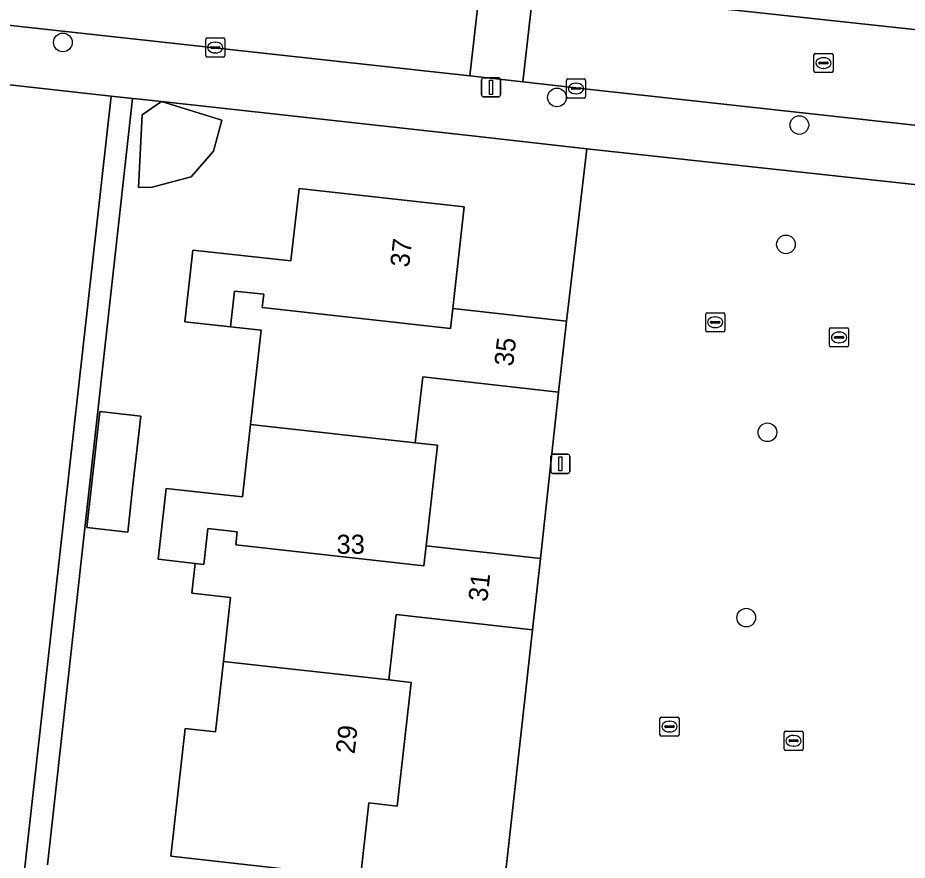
# Model space of a CAD drawing. Extents: x 162082 to 163401, y 388089 to 388636.
# Drawn here: x 162798.94 to 162845.58, y 388164.2 to 388208.36 of the extents above; entities that cross this region are included whole.
import ezdxf

# ---------------------------------------------------------------- set-up
doc = ezdxf.new("R2010")
doc.units = 0
for name, color, linetype in [('IMGEO_Boom', 7, 'Continuous'), ('IMGEO_Erf', 7, 'Continuous'), ('IMGEO_Kolk', 7, 'Continuous'), ('IMGEO_Lichtmast', 7, 'Continuous'), ('IMGEO_Muur', 7, 'Continuous'), ('IMGEO_Pand', 7, 'Continuous'), ('IMGEO_Pand_nummerreeks', 7, 'Continuous'), ('IMGEO_Rijbaan_lokaal_open', 7, 'Continuous'), ('IMGEO_Rioolput', 7, 'Continuous'), ('IMGEO_Voetpad_open', 7, 'Continuous')]:
    doc.layers.add(name, color=color, linetype=linetype)

msp = doc.modelspace()

# ---------------------------------------------------------------- linework, layer by layer
at = {"layer": 'IMGEO_Boom'}
for centre in [(162801.309, 388207.066), (162827.212, 388204.184), (162839.923, 388202.737), (162839.22, 388196.482), (162838.249, 388186.631), (162837.138, 388176.92)]:
    msp.add_circle(centre, 0.489, dxfattribs=at)
at = {"layer": 'IMGEO_Erf'}
for points in [[(162803.844, 388204.258), (162784.556, 388206.394)], [(162795.979, 388134.212), (162803.844, 388204.258)], [(162824.27, 388161.282), (162825.928, 388176.279), (162818.783, 388177.079), (162818.4, 388173.653), (162819.561, 388173.523), (162818.835, 388167.043), (162817.345, 388167.21), (162816.908, 388163.305), (162806.971, 388164.418), (162807.527, 388169.387), (162807.72, 388171.109), (162809.314, 388170.93), (162809.728, 388174.626), (162810.104, 388177.982), (162808.077, 388178.209), (162808.25, 388179.76), (162806.307, 388179.977), (162806.723, 388183.693), (162810.718, 388183.246), (162811.144, 388187.047), (162811.696, 388191.978), (162810.096, 388192.157), (162807.706, 388192.425), (162808.127, 388196.187), (162813.265, 388195.611), (162813.691, 388199.414), (162822.35, 388198.445), (162821.754, 388193.126), (162827.717, 388192.459), (162828.347, 388197.774), (162828.788, 388201.496), (162822.766, 388202.163), (162806.47, 388203.971), (162805.174, 388204.111), (162804.95, 388204.136), (162800.498, 388163.968)]]:
    msp.add_lwpolyline(points, dxfattribs=at)
for points in [[(162806.47, 388203.971), (162809.648, 388202.99), (162809.21, 388201.37), (162808.027, 388200.015), (162805.985, 388199.48), (162805.271, 388199.468), (162805.463, 388203.267)], [(162827.301, 388188.741), (162820.174, 388189.539), (162819.787, 388186.08), (162820.946, 388185.95), (162820.357, 388180.689), (162826.346, 388180.019)], [(162805.388, 388187.474), (162804.966, 388183.706), (162804.707, 388181.397), (162802.567, 388181.636), (162803.248, 388187.714)]]:
    msp.add_lwpolyline(points, close=True, dxfattribs=at)
at = {"layer": 'IMGEO_Kolk'}
for p, q in [((162808.796, 388206.373), (162808.796, 388207.225)), ((162808.871, 388207.299), (162809.723, 388207.299)), ((162809.284, 388207.079), (162809.309, 388207.079)), ((162809.797, 388207.225), (162809.797, 388206.373)), ((162809.055, 388206.793), (162809.055, 388206.805)), ((162809.493, 388206.756), (162809.095, 388206.756)), ((162809.098, 388206.842), (162809.496, 388206.842)), ((162809.307, 388206.519), (162809.282, 388206.519)), ((162809.539, 388206.805), (162809.539, 388206.793)), ((162809.723, 388206.299), (162808.871, 388206.299)), ((162827.785, 388205.152), (162828.637, 388205.152)), ((162827.71, 388204.226), (162827.71, 388205.078)), ((162827.969, 388204.646), (162827.969, 388204.658)), ((162828.012, 388204.695), (162828.41, 388204.695)), ((162828.198, 388204.932), (162828.223, 388204.932)), ((162828.453, 388204.658), (162828.453, 388204.646)), ((162828.711, 388205.078), (162828.711, 388204.226)), ((162828.407, 388204.609), (162828.009, 388204.609)), ((162828.221, 388204.372), (162828.196, 388204.372)), ((162828.637, 388204.152), (162827.785, 388204.152)), ((162835.011, 388191.972), (162835.011, 388192.824)), ((162835.086, 388192.898), (162835.938, 388192.898)), ((162835.499, 388192.678), (162835.524, 388192.678)), ((162836.012, 388192.824), (162836.012, 388191.972)), ((162835.27, 388192.392), (162835.27, 388192.404)), ((162835.708, 388192.355), (162835.31, 388192.355)), ((162835.313, 388192.441), (162835.711, 388192.441)), ((162835.522, 388192.118), (162835.497, 388192.118)), ((162835.754, 388192.404), (162835.754, 388192.392)), ((162841.578, 388192.105), (162842.43, 388192.105)), ((162835.938, 388191.898), (162835.086, 388191.898)), ((162841.503, 388191.179), (162841.503, 388192.031)), ((162841.762, 388191.599), (162841.762, 388191.611)), ((162841.805, 388191.648), (162842.203, 388191.648)), ((162841.991, 388191.885), (162842.016, 388191.885)), ((162842.246, 388191.611), (162842.246, 388191.599)), ((162842.504, 388192.031), (162842.504, 388191.179)), ((162842.2, 388191.562), (162841.802, 388191.562)), ((162842.014, 388191.325), (162841.989, 388191.325)), ((162842.43, 388191.105), (162841.578, 388191.105)), ((162832.614, 388170.783), (162832.614, 388171.635)), ((162832.689, 388171.709), (162833.541, 388171.709)), ((162833.615, 388171.635), (162833.615, 388170.783)), ((162832.873, 388171.203), (162832.873, 388171.215)), ((162833.311, 388171.166), (162832.913, 388171.166)), ((162832.916, 388171.252), (162833.314, 388171.252)), ((162833.102, 388171.489), (162833.127, 388171.489)), ((162833.357, 388171.215), (162833.357, 388171.203)), ((162833.541, 388170.709), (162832.689, 388170.709)), ((162833.125, 388170.929), (162833.1, 388170.929)), ((162839.118, 388170.036), (162839.118, 388170.888)), ((162839.193, 388170.962), (162840.045, 388170.962)), ((162839.606, 388170.742), (162839.631, 388170.742)), ((162840.119, 388170.888), (162840.119, 388170.036)), ((162839.377, 388170.456), (162839.377, 388170.468)), ((162839.815, 388170.419), (162839.417, 388170.419)), ((162839.42, 388170.505), (162839.818, 388170.505)), ((162839.629, 388170.182), (162839.604, 388170.182)), ((162839.861, 388170.468), (162839.861, 388170.456)), ((162840.045, 388169.962), (162839.193, 388169.962))]:
    msp.add_line(p, q, dxfattribs=at)
for points in [[(162808.796, 388206.373), (162808.796, 388207.225)], [(162808.871, 388207.299), (162809.723, 388207.299)], [(162809.797, 388207.225), (162809.797, 388206.373)], [(162809.723, 388206.299), (162808.871, 388206.299)], [(162827.785, 388205.152), (162828.637, 388205.152)], [(162827.71, 388204.226), (162827.71, 388205.078)], [(162828.711, 388205.078), (162828.711, 388204.226)], [(162828.637, 388204.152), (162827.785, 388204.152)], [(162835.011, 388191.972), (162835.011, 388192.824)], [(162835.086, 388192.898), (162835.938, 388192.898)], [(162836.012, 388192.824), (162836.012, 388191.972)], [(162841.578, 388192.105), (162842.43, 388192.105)], [(162835.938, 388191.898), (162835.086, 388191.898)], [(162841.503, 388191.179), (162841.503, 388192.031)], [(162842.504, 388192.031), (162842.504, 388191.179)], [(162842.43, 388191.105), (162841.578, 388191.105)], [(162832.614, 388170.783), (162832.614, 388171.635)], [(162832.689, 388171.709), (162833.541, 388171.709)], [(162833.615, 388171.635), (162833.615, 388170.783)], [(162833.541, 388170.709), (162832.689, 388170.709)], [(162839.118, 388170.036), (162839.118, 388170.888)], [(162839.193, 388170.962), (162840.045, 388170.962)], [(162840.119, 388170.888), (162840.119, 388170.036)], [(162840.045, 388169.962), (162839.193, 388169.962)]]:
    msp.add_lwpolyline(points, dxfattribs=at)
for centre, radius, start, end in [((162808.873, 388207.223), 0.0765, 91.552, 178.448), ((162808.873, 388207.223), 0.0765, 91.552, 178.448), ((162809.721, 388207.223), 0.0765, 1.552, 88.448), ((162809.721, 388207.223), 0.0765, 1.552, 88.448), ((162809.095, 388206.802), 0.0403, 85.8775, 175.7526), ((162809.092, 388206.792), 0.0366, 178.938, 274.7102), ((162809.496, 388206.799), 0.043, 264.8664, 352.4533), ((162809.5, 388206.804), 0.0386, 1.7309, 96.639), ((162808.873, 388206.375), 0.0765, 181.552, 268.448), ((162808.873, 388206.375), 0.0765, 181.552, 268.448), ((162809.721, 388206.375), 0.0765, 271.552, 358.448), ((162809.721, 388206.375), 0.0765, 271.552, 358.448), ((162827.787, 388205.076), 0.0765, 91.552, 178.448), ((162827.787, 388205.076), 0.0765, 91.552, 178.448), ((162828.635, 388205.076), 0.0765, 1.552, 88.448), ((162828.635, 388205.076), 0.0765, 1.552, 88.448), ((162828.009, 388204.655), 0.0403, 85.8775, 175.7526), ((162828.006, 388204.645), 0.0366, 178.938, 274.7102), ((162828.41, 388204.652), 0.043, 264.8664, 352.4533), ((162828.414, 388204.657), 0.0386, 1.7309, 96.639), ((162827.787, 388204.228), 0.0765, 181.552, 268.448), ((162827.787, 388204.228), 0.0765, 181.552, 268.448), ((162828.635, 388204.228), 0.0765, 271.552, 358.448), ((162828.635, 388204.228), 0.0765, 271.552, 358.448), ((162835.088, 388192.822), 0.0765, 91.552, 178.448), ((162835.088, 388192.822), 0.0765, 91.552, 178.448), ((162835.936, 388192.822), 0.0765, 1.552, 88.448), ((162835.936, 388192.822), 0.0765, 1.552, 88.448), ((162835.31, 388192.401), 0.0403, 85.8775, 175.7526), ((162835.307, 388192.391), 0.0366, 178.938, 274.7102), ((162835.711, 388192.398), 0.043, 264.8664, 352.4533), ((162835.715, 388192.403), 0.0386, 1.7309, 96.639), ((162841.58, 388192.029), 0.0765, 91.552, 178.448), ((162841.58, 388192.029), 0.0765, 91.552, 178.448), ((162842.428, 388192.029), 0.0765, 1.552, 88.448), ((162842.428, 388192.029), 0.0765, 1.552, 88.448), ((162835.088, 388191.974), 0.0765, 181.552, 268.448), ((162835.088, 388191.974), 0.0765, 181.552, 268.448), ((162835.936, 388191.974), 0.0765, 271.552, 358.448), ((162835.936, 388191.974), 0.0765, 271.552, 358.448), ((162841.802, 388191.608), 0.0403, 85.8775, 175.7526), ((162841.799, 388191.598), 0.0366, 178.938, 274.7102), ((162842.203, 388191.605), 0.043, 264.8664, 352.4533), ((162842.207, 388191.61), 0.0386, 1.7309, 96.639), ((162841.58, 388191.181), 0.0765, 181.552, 268.448), ((162841.58, 388191.181), 0.0765, 181.552, 268.448), ((162842.428, 388191.181), 0.0765, 271.552, 358.448), ((162842.428, 388191.181), 0.0765, 271.552, 358.448), ((162832.691, 388171.633), 0.0765, 91.552, 178.448), ((162832.691, 388171.633), 0.0765, 91.552, 178.448), ((162833.539, 388171.633), 0.0765, 1.552, 88.448), ((162833.539, 388171.633), 0.0765, 1.552, 88.448), ((162832.913, 388171.212), 0.0403, 85.8775, 175.7526), ((162832.91, 388171.202), 0.0366, 178.938, 274.7102), ((162833.314, 388171.209), 0.043, 264.8664, 352.4533), ((162833.318, 388171.214), 0.0386, 1.7309, 96.639), ((162832.691, 388170.785), 0.0765, 181.552, 268.448), ((162832.691, 388170.785), 0.0765, 181.552, 268.448), ((162833.539, 388170.785), 0.0765, 271.552, 358.448), ((162833.539, 388170.785), 0.0765, 271.552, 358.448), ((162839.195, 388170.886), 0.0765, 91.552, 178.448), ((162839.195, 388170.886), 0.0765, 91.552, 178.448), ((162840.043, 388170.886), 0.0765, 1.552, 88.448), ((162840.043, 388170.886), 0.0765, 1.552, 88.448), ((162839.417, 388170.465), 0.0403, 85.8775, 175.7526), ((162839.414, 388170.455), 0.0366, 178.938, 274.7102), ((162839.818, 388170.462), 0.043, 264.8664, 352.4533), ((162839.822, 388170.467), 0.0386, 1.7309, 96.639), ((162839.195, 388170.038), 0.0765, 181.552, 268.448), ((162839.195, 388170.038), 0.0765, 181.552, 268.448), ((162840.043, 388170.038), 0.0765, 271.552, 358.448), ((162840.043, 388170.038), 0.0765, 271.552, 358.448)]:
    msp.add_arc(centre, radius, start, end, dxfattribs=at)
for centre, major_axis, ratio, start_param, end_param in [((162809.283, 388206.799), (-0.387, 0.002), 0.722429, 4.712389, 7.853982), ((162809.308, 388206.799), (-0.39, 0.002), 0.717154, 1.570796, 4.712389), ((162828.197, 388204.652), (-0.387, 0.002), 0.722429, 4.712389, 7.853982), ((162828.222, 388204.652), (-0.39, 0.002), 0.717154, 1.570796, 4.712389), ((162835.498, 388192.398), (-0.387, 0.002), 0.722429, 4.712389, 7.853982), ((162835.523, 388192.398), (-0.39, 0.002), 0.717154, 1.570796, 4.712389), ((162841.99, 388191.605), (-0.387, 0.002), 0.722429, 4.712389, 7.853982), ((162842.015, 388191.605), (-0.39, 0.002), 0.717154, 1.570796, 4.712389), ((162833.101, 388171.209), (-0.387, 0.002), 0.722429, 4.712389, 7.853982), ((162833.126, 388171.209), (-0.39, 0.002), 0.717154, 1.570796, 4.712389), ((162839.605, 388170.462), (-0.387, 0.002), 0.722429, 4.712389, 7.853982), ((162839.63, 388170.462), (-0.39, 0.002), 0.717154, 1.570796, 4.712389)]:
    msp.add_ellipse(centre, major_axis=major_axis, ratio=ratio, start_param=start_param, end_param=end_param, dxfattribs=at)
at = {"layer": 'IMGEO_Lichtmast'}
for p, q in [((162823.26, 388204.313), (162823.26, 388205.113)), ((162823.26, 388205.113), (162823.26, 388204.313)), ((162823.36, 388205.213), (162824.15, 388205.213)), ((162824.15, 388205.213), (162823.36, 388205.213)), ((162824.25, 388205.113), (162824.25, 388204.313)), ((162824.25, 388204.313), (162824.25, 388205.113)), ((162824.15, 388204.213), (162823.36, 388204.213)), ((162823.36, 388204.213), (162824.15, 388204.213)), ((162826.895, 388184.58), (162826.895, 388185.38)), ((162826.895, 388185.38), (162826.895, 388184.58)), ((162826.995, 388185.48), (162827.785, 388185.48)), ((162827.785, 388185.48), (162826.995, 388185.48)), ((162827.885, 388185.38), (162827.885, 388184.58)), ((162827.885, 388184.58), (162827.885, 388185.38)), ((162827.785, 388184.48), (162826.995, 388184.48)), ((162826.995, 388184.48), (162827.785, 388184.48))]:
    msp.add_line(p, q, dxfattribs=at)
for points in [[(162823.68, 388205.088), (162823.83, 388205.088), (162823.83, 388204.338), (162823.68, 388204.338), (162823.68, 388205.088)], [(162827.315, 388185.355), (162827.465, 388185.355), (162827.465, 388184.605), (162827.315, 388184.605), (162827.315, 388185.355)]]:
    msp.add_lwpolyline(points, dxfattribs=at)
for centre, start, end in [((162823.36, 388205.113), 90, 180), ((162823.36, 388205.113), 90, 180), ((162824.15, 388205.113), 0, 90), ((162824.15, 388205.113), 360, 90), ((162823.36, 388204.313), 180, 270), ((162823.36, 388204.313), 180, 270), ((162824.15, 388204.313), 270, 0), ((162824.15, 388204.313), 270, 0), ((162826.995, 388185.38), 90, 180), ((162826.995, 388185.38), 90, 180), ((162827.785, 388185.38), 0, 90), ((162827.785, 388185.38), 360, 90), ((162826.995, 388184.58), 180, 270), ((162826.995, 388184.58), 180, 270), ((162827.785, 388184.58), 270, 0), ((162827.785, 388184.58), 270, 0)]:
    msp.add_arc(centre, 0.1, start, end, dxfattribs=at)
at = {"layer": 'IMGEO_Muur'}
msp.add_lwpolyline([(162822.766, 388202.163), (162805.174, 388204.111)], dxfattribs=at)
at = {"layer": 'IMGEO_Pand'}
for points in [[(162806.47, 388203.971), (162805.463, 388203.267), (162805.271, 388199.468), (162805.985, 388199.48), (162808.027, 388200.015), (162809.21, 388201.37), (162809.648, 388202.99)], [(162821.754, 388193.126), (162822.35, 388198.445), (162813.691, 388199.414), (162813.265, 388195.611), (162808.127, 388196.187), (162807.706, 388192.425), (162810.096, 388192.157), (162810.306, 388194.035), (162811.838, 388193.864), (162811.76, 388193.182), (162821.636, 388192.076)], [(162811.144, 388187.047), (162819.787, 388186.08), (162820.174, 388189.539), (162827.301, 388188.741), (162827.717, 388192.459), (162821.754, 388193.126), (162821.636, 388192.076), (162811.76, 388193.182), (162811.838, 388193.864), (162810.306, 388194.035), (162810.096, 388192.157), (162811.696, 388191.978)], [(162805.388, 388187.474), (162803.248, 388187.714), (162802.567, 388181.636), (162804.707, 388181.397), (162804.966, 388183.706)], [(162820.946, 388185.95), (162819.787, 388186.08), (162811.144, 388187.047), (162810.718, 388183.246), (162806.723, 388183.693), (162806.307, 388179.977), (162808.25, 388179.76), (162808.703, 388179.709), (162808.914, 388181.589), (162810.446, 388181.418), (162810.368, 388180.742), (162820.239, 388179.637), (162820.357, 388180.689)], [(162826.346, 388180.019), (162820.357, 388180.689), (162820.239, 388179.637), (162810.368, 388180.742), (162810.446, 388181.418), (162808.914, 388181.589), (162808.703, 388179.709), (162808.25, 388179.76), (162808.077, 388178.209), (162810.104, 388177.982), (162809.728, 388174.626), (162818.4, 388173.653), (162818.783, 388177.079), (162825.928, 388176.279)], [(162809.728, 388174.626), (162809.314, 388170.93), (162807.72, 388171.109), (162807.527, 388169.387), (162806.971, 388164.418), (162816.908, 388163.305), (162817.345, 388167.21), (162818.835, 388167.043), (162819.561, 388173.523), (162818.4, 388173.653)]]:
    msp.add_lwpolyline(points, close=True, dxfattribs=at)
at = {"layer": 'IMGEO_Rijbaan_lokaal_open'}
for points in [[(162784.632, 388214.568), (162782.28, 388214.832), (162778.534, 388215.253), (162775.49, 388215.519), (162758.442, 388217.51), (162757.897, 388212.563), (162764.696, 388211.8), (162764.85, 388211.826), (162785.514, 388209.412), (162822.64, 388205.309), (162823.2, 388210.24)], [(162825.427, 388205), (162825.987, 388209.927), (162823.2, 388210.24), (162822.64, 388205.309)], [(162851.342, 388202.136), (162864.571, 388200.674), (162869.36, 388200.134), (162873.136, 388199.708), (162883.87, 388198.497), (162884.429, 388203.536), (162873.467, 388204.758), (162869.711, 388205.176), (162868.91, 388205.265), (162843.687, 388207.981), (162837.039, 388208.697), (162834.672, 388208.952), (162825.987, 388209.927), (162825.427, 388205), (162828.977, 388204.608), (162836.753, 388203.749), (162843.421, 388203.012)], [(162847.12, 388166.739), (162848.03, 388175.302), (162848.456, 388179.167), (162849.399, 388187.886), (162849.808, 388191.587), (162850.603, 388199.107), (162828.788, 388201.496), (162828.347, 388197.774), (162827.717, 388192.459), (162827.301, 388188.741), (162826.346, 388180.019), (162825.928, 388176.279), (162824.27, 388161.282), (162823.979, 388158.253), (162845.948, 388155.819), (162846.154, 388157.848), (162846.709, 388163.018)]]:
    msp.add_lwpolyline(points, close=True, dxfattribs=at)
at = {"layer": 'IMGEO_Rioolput'}
for p, q in [((162840.689, 388205.562), (162840.689, 388206.414)), ((162840.764, 388206.488), (162841.616, 388206.488)), ((162841.177, 388206.268), (162841.202, 388206.268)), ((162841.69, 388206.414), (162841.69, 388205.562)), ((162840.948, 388205.982), (162840.948, 388205.994)), ((162841.386, 388205.945), (162840.988, 388205.945)), ((162840.991, 388206.031), (162841.389, 388206.031)), ((162841.2, 388205.708), (162841.175, 388205.708)), ((162841.432, 388205.994), (162841.432, 388205.982)), ((162841.616, 388205.488), (162840.764, 388205.488))]:
    msp.add_line(p, q, dxfattribs=at)
for points in [[(162840.689, 388205.562), (162840.689, 388206.414)], [(162840.764, 388206.488), (162841.616, 388206.488)], [(162841.69, 388206.414), (162841.69, 388205.562)], [(162841.616, 388205.488), (162840.764, 388205.488)]]:
    msp.add_lwpolyline(points, dxfattribs=at)
for centre, radius, start, end in [((162840.766, 388206.412), 0.0765, 91.552, 178.448), ((162840.766, 388206.412), 0.0765, 91.552, 178.448), ((162841.614, 388206.412), 0.0765, 1.552, 88.448), ((162841.614, 388206.412), 0.0765, 1.552, 88.448), ((162840.988, 388205.991), 0.0403, 85.8775, 175.7526), ((162840.985, 388205.981), 0.0366, 178.938, 274.7102), ((162841.389, 388205.988), 0.043, 264.8664, 352.4533), ((162841.393, 388205.993), 0.0386, 1.7309, 96.639), ((162840.766, 388205.564), 0.0765, 181.552, 268.448), ((162840.766, 388205.564), 0.0765, 181.552, 268.448), ((162841.614, 388205.564), 0.0765, 271.552, 358.448), ((162841.614, 388205.564), 0.0765, 271.552, 358.448)]:
    msp.add_arc(centre, radius, start, end, dxfattribs=at)
for centre, major_axis, ratio, start_param, end_param in [((162841.176, 388205.988), (-0.387, 0.002), 0.722429, 4.712389, 7.853982), ((162841.201, 388205.988), (-0.39, 0.002), 0.717154, 1.570796, 4.712389)]:
    msp.add_ellipse(centre, major_axis=major_axis, ratio=ratio, start_param=start_param, end_param=end_param, dxfattribs=at)
at = {"layer": 'IMGEO_Voetpad_open'}
for points in [[(162834.672, 388208.952), (162837.039, 388208.697), (162843.687, 388207.981), (162868.91, 388205.265), (162869.711, 388205.176), (162869.766, 388205.672), (162873.522, 388205.254), (162873.467, 388204.758), (162884.429, 388203.536), (162887.205, 388203.227), (162897.852, 388201.954), (162899.823, 388201.772), (162900.237, 388206.821), (162895.523, 388207.331), (162873.536, 388209.762), (162870.554, 388210.092)], [(162825.427, 388205), (162822.64, 388205.309), (162785.514, 388209.412)], [(162784.556, 388206.394), (162803.844, 388204.258), (162804.95, 388204.136), (162805.174, 388204.111), (162806.47, 388203.971), (162822.766, 388202.163), (162828.788, 388201.496), (162850.603, 388199.107)], [(162851.342, 388202.136), (162843.421, 388203.012), (162836.753, 388203.749), (162828.977, 388204.608), (162825.427, 388205)], [(162800.498, 388163.968), (162804.95, 388204.136), (162803.844, 388204.258), (162795.979, 388134.212)]]:
    msp.add_lwpolyline(points, dxfattribs=at)

# ---------------------------------------------------------------- texts
at = {"layer": 'IMGEO_Pand_nummerreeks'}
for s, rotation, p in [('37', 83.6066, (162819.455, 388195.245)), ('35', 83.6158, (162824.912, 388190.059)), ('31', 83.6232, (162823.553, 388177.72)), ('29', 83.6074, (162816.601, 388169.743))]:
    msp.add_text(s, height=1, rotation=rotation, dxfattribs=at).set_placement(p)
msp.add_text('33', height=1, dxfattribs=at).set_placement((162815.654, 388180.264))

doc.saveas('drawing.dxf')
